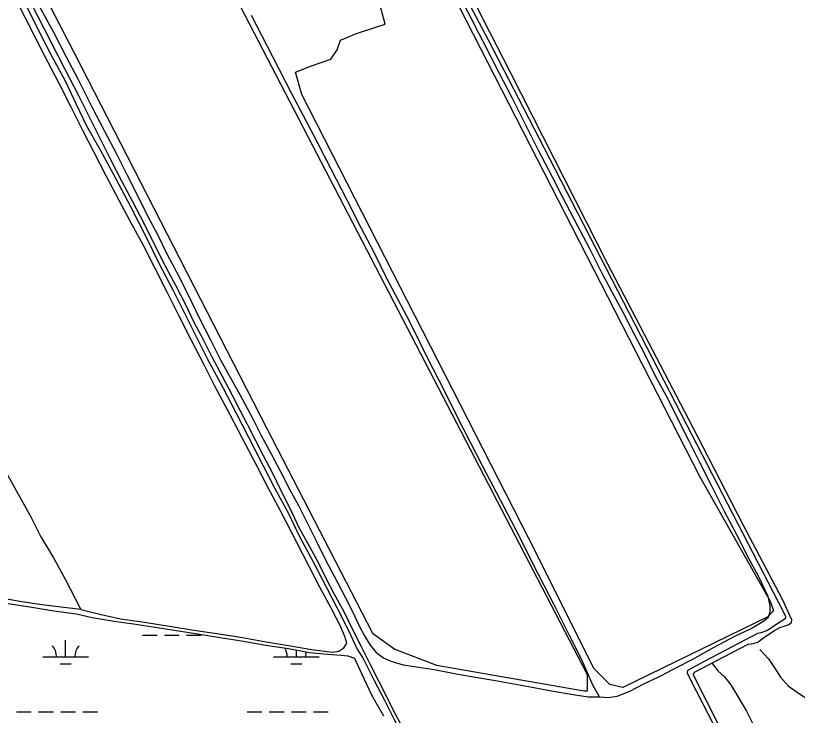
# Model space of a CAD drawing. Extents: x 3177185 to 3215018, y 812988 to 838321.
# Drawn here: x 3188103 to 3189804, y 827526 to 829049 of the extents above; entities that cross this region are included whole.
import ezdxf

# ---------------------------------------------------------------- set-up
doc = ezdxf.new("R2010")
doc.units = 0
for name, color, linetype in [('V-DTCH-CNTR', 7, 'Continuous'), ('V-TOPO-SHOR', 7, 'Continuous'), ('V-WETL-SWMP', 7, 'Continuous')]:
    doc.layers.add(name, color=color, linetype=linetype)

msp = doc.modelspace()

# ---------------------------------------------------------------- linework, layer by layer
at = {"layer": 'V-DTCH-CNTR'}
for points in [[(3187375.2, 830495.1), (3187451.8, 830339.6), (3187799, 829644.1), (3187863.7, 829523.3), (3187884.7, 829518.1), (3188122.9, 829045.2)], [(3188882.2, 829445.2), (3188923.7, 829369.4), (3189102.8, 829026.1)], [(3188149.2, 829079.1), (3188185.4, 829012.9), (3188213.7, 828957.5), (3188238, 828911.1), (3188268.6, 828850.4)], [(3188122.9, 829045.2), (3188164.8, 828963.1), (3188196.4, 828903), (3188223.1, 828850.4), (3188248.4, 828799.5), (3188272.5, 828752.9)], [(3188615.5, 829049.5), (3188648.8, 828985.2), (3188676, 828931.8), (3188702.8, 828879.4), (3188728.9, 828831.2), (3188759.9, 828772)], [(3189494.2, 828265.6), (3189471.3, 828313.5), (3189448.2, 828357.4), (3189424, 828404), (3189400, 828448.2), (3189377.6, 828490.7), (3189350.6, 828544), (3189326.3, 828590.9), (3189292.3, 828656), (3189271.1, 828697.5), (3189240.8, 828755.4), (3189212.7, 828810.5), (3189184, 828868.5), (3189155.4, 828922.7), (3189120.1, 828992.7), (3189102.8, 829026.1)], [(3188268.6, 828850.4), (3188296.5, 828797.6), (3188321.4, 828749.2), (3188345.2, 828702.8), (3188369, 828655.6), (3188390, 828612.7), (3188412.4, 828571.3), (3188432.4, 828529), (3188454.2, 828488.3)], [(3188759.9, 828772), (3188788.6, 828715.1), (3188823.2, 828648), (3188854, 828587.3), (3188882.1, 828534.2), (3188908.7, 828480.2)], [(3188272.5, 828752.9), (3188299.3, 828701.1), (3188327.2, 828647), (3188354.8, 828595.8), (3188380.9, 828547.4), (3188404.4, 828502.2), (3188432.6, 828446.4), (3188458.1, 828395.7), (3188483.8, 828343.8)], [(3188454.2, 828488.3), (3188478.1, 828440.8), (3188502.9, 828389.7), (3188526, 828344.7), (3188548.6, 828299.9), (3188568.5, 828264.1), (3188590.7, 828224.2)], [(3188908.7, 828480.2), (3188935.3, 828429.2), (3188959, 828384.4), (3188982.9, 828335.9)], [(3188483.8, 828343.8), (3188513, 828287.7), (3188535.7, 828242.8), (3188568.7, 828180.8), (3188595.9, 828128.9), (3188625.4, 828072.7), (3188651.1, 828023.4), (3188679.8, 827968.9), (3188713.7, 827903.1), (3188741.7, 827849.3), (3188764.9, 827804.2), (3188792.9, 827751.5)], [(3189141.9, 828024.4), (3189119.3, 828067.2), (3189092.6, 828119.7), (3189064.5, 828175.1), (3189037.5, 828229.1), (3189011.3, 828279.8), (3188982.9, 828335.9)], [(3189644.2, 827971.2), (3189617, 828026.2), (3189591.2, 828077.3), (3189567.7, 828123.7), (3189545.5, 828168), (3189522.6, 828213.7), (3189494.2, 828265.6)], [(3188590.7, 828224.2), (3188617.4, 828174.3), (3188636.7, 828136.3), (3188659.9, 828093.5), (3188679.8, 828055), (3188699.3, 828016.8), (3188718.1, 827982.4), (3188736.9, 827945), (3188758, 827903), (3188776.9, 827864.3)], [(3188037.9, 828138.9), (3188074.1, 828069.2), (3188104.1, 828015.2), (3188136.7, 827956.4), (3188158.1, 827914.6), (3188185, 827868.4), (3188210, 827823.6), (3188245.1, 827755.9)], [(3189273.4, 827768.9), (3189252.8, 827808.5), (3189226.7, 827859.4), (3189200.5, 827912.2), (3189173.8, 827963.4), (3189141.9, 828024.4)], [(3189576.1, 827648.4), (3189622.4, 827673.9), (3189667.5, 827697.9), (3189701.6, 827714.2), (3189728.3, 827730.1), (3189740.6, 827739.6), (3189744.6, 827751.9), (3189744.6, 827764.5), (3189740.1, 827784.6), (3189719.1, 827828.4), (3189698.5, 827867.5), (3189672.4, 827918.4), (3189644.2, 827971.2)], [(3188776.9, 827864.3), (3188802.3, 827816.6), (3188820.8, 827781.8), (3188835.6, 827751.8), (3188848.9, 827723.4), (3188861.8, 827698.9), (3188874.6, 827678.6), (3188887.5, 827662.6), (3188903.4, 827650.9), (3188919.4, 827643.6), (3188945.9, 827635.6), (3188980.2, 827630.4), (3189018.2, 827624.5)], [(3188245.1, 827755.9), (3188202, 827761.6), (3188159.9, 827766.4), (3188116.5, 827772.8), (3188066.7, 827781.9), (3188020.3, 827789.5), (3187976, 827797.1), (3187928.4, 827805.5), (3187885.3, 827812), (3187839.9, 827818.7)], [(3189373, 827565.8), (3189359.8, 827590.3), (3189334.1, 827648), (3189308.2, 827699.6), (3189273.4, 827768.9)], [(3188245.1, 827755.9), (3188289, 827745.2), (3188331.1, 827736.2), (3188377.9, 827729.3), (3188437.4, 827719.8), (3188490.4, 827711.1), (3188540.9, 827703.7), (3188592.2, 827695.6), (3188647.8, 827686.1), (3188701.1, 827677.4), (3188747, 827669.3), (3188792.3, 827663.6), (3188806.4, 827665.2), (3188816.7, 827672.5), (3188823.3, 827683.1), (3188819.3, 827697.7), (3188808.1, 827722.6), (3188792.9, 827751.5)], [(3189411.7, 827567.2), (3189439.2, 827578.5), (3189469.7, 827594.1), (3189508.5, 827612.6), (3189540.8, 827629.8), (3189576.1, 827648.4)], [(3189018.2, 827624.5), (3189065.3, 827615.7), (3189107.5, 827608.1), (3189146.8, 827601.6), (3189186.6, 827594.1), (3189227.1, 827587.2), (3189264.4, 827579.6), (3189316.1, 827571.4), (3189348.7, 827566.1), (3189373, 827565.8), (3189392.1, 827564.5), (3189411.7, 827567.2)]]:
    msp.add_lwpolyline(points, dxfattribs=at)
at = {"layer": 'V-TOPO-SHOR'}
for points in [[(3188363, 829512), (3187804.8, 830593.6), (3187769.9, 830642.4), (3187728, 830656.4), (3187679.2, 830628.5), (3187476.8, 830523.8), (3187462.9, 830481.9), (3187504.7, 830370.3), (3188230.4, 828967.7), (3188649.1, 828151.3), (3188879.4, 827704.7), (3188928.2, 827669.8), (3189018.9, 827634.9), (3189339.9, 827579.1), (3189346.9, 827579.1), (3189346.9, 827579.1), (3189346.9, 827614), (3188572.4, 829107.3)], [(3189235.3, 827879.2), (3188725.9, 828877), (3188711.9, 828925.8), (3188746.8, 828939.8), (3188788.7, 828953.8), (3188802.6, 828974.7), (3188809.6, 828995.6), (3188844.5, 829009.6), (3188886.4, 829023.5), (3188907.3, 829030.5), (3188886.4, 829107.3), (3188879.4, 829149.1), (3188872.4, 829198), (3188879.4, 829246.8), (3188907.3, 829267.8), (3188942.2, 829274.7), (3188991, 829218.9), (3189591.1, 828046.6), (3189744.6, 827774.5), (3189751.6, 827753.6), (3189737.7, 827739.6), (3189423.7, 827586.1), (3189395.7, 827593.1), (3189360.9, 827628)]]:
    msp.add_lwpolyline(points, close=True, dxfattribs=at)
for points in [[(3188138.3, 829047.1), (3188061.7, 829196.9), (3187968.3, 829383.8), (3187910.5, 829492.2), (3187907.6, 829496.3), (3187906.8, 829499.8), (3187907.6, 829502.9), (3187909.1, 829504.6), (3187913.2, 829505.8), (3187915.8, 829504.6), (3187918.3, 829502.3), (3187923, 829496.6), (3187928.8, 829489), (3187950.9, 829442.4), (3188035.5, 829272), (3188150.5, 829048.1)], [(3188992.5, 829258.9), (3189130.8, 828996.3), (3189251.8, 828761.8), (3189400.4, 828474.3), (3189563, 828157.1), (3189773.2, 827751.5), (3189778.1, 827740.6), (3189776.9, 827735.8), (3189759, 827724), (3189738.5, 827710.7), (3189724.5, 827705.6), (3189717.3, 827703.8), (3189703, 827696.6), (3189602.6, 827644), (3189564.4, 827623.6), (3189563.9, 827618.1), (3189571.5, 827603.3), (3189696.2, 827361)], [(3189665.1, 827441), (3189577.5, 827613), (3189577.5, 827616.5), (3189581.4, 827620.6), (3189643.8, 827653.1), (3189696.6, 827680.5), (3189703, 827681.6), (3189708.1, 827682.1), (3189718, 827685.4), (3189730.7, 827695.3), (3189753.7, 827710.4), (3189765.3, 827717.1), (3189774.9, 827719.6), (3189783.7, 827722.6), (3189791.3, 827728.2), (3189792, 827733.9), (3189771.3, 827777.7), (3189686, 827940.3), (3189585.5, 828135), (3189391.3, 828508.2), (3189179.7, 828925.1), (3189018.3, 829239.9)], [(3188211.6, 828906.5), (3188180.5, 828963.4), (3188154.1, 829014.2), (3188138.3, 829047.1)], [(3188150.5, 829048.1), (3188180.5, 828990), (3188209.2, 828933.8), (3188239.5, 828875.1), (3188276.1, 828802.6), (3188307.9, 828738.5), (3188334.7, 828686.5)], [(3188446, 828451), (3188415.6, 828509.5), (3188385.2, 828570.3), (3188353.4, 828632.5), (3188321.1, 828694.4), (3188287.5, 828755.7), (3188257.7, 828808), (3188234.9, 828857), (3188211.6, 828906.5)], [(3188334.7, 828686.5), (3188356.8, 828645.4), (3188381.8, 828597.4), (3188408.3, 828544.4), (3188429.4, 828501.2), (3188450.6, 828461.9), (3188472.4, 828420.2), (3188491, 828381.5), (3188510.7, 828344), (3188529.7, 828306.2), (3188552.5, 828264), (3188573.9, 828222.4)], [(3188751.2, 827859.1), (3188721.5, 827914), (3188696, 827967.2), (3188667, 828020.2), (3188641.7, 828069.5), (3188610.2, 828130.8), (3188584.4, 828181.1), (3188554.7, 828238.9), (3188521.4, 828300.4), (3188483.5, 828375.8), (3188446, 828451)], [(3188573.9, 828222.4), (3188590.7, 828189.8), (3188607.2, 828157.9), (3188625.1, 828123.8), (3188641.7, 828091.5), (3188661.7, 828053.2), (3188679.5, 828016.6)], [(3188679.5, 828016.6), (3188699.3, 827976.4), (3188720.1, 827933.5), (3188742.5, 827893.1), (3188761.6, 827856.7), (3188778.3, 827823), (3188795.6, 827791.3), (3188817.3, 827751.5), (3188837.1, 827710.1), (3188855, 827675.3), (3188874.6, 827636.2)], [(3189019, 827321.7), (3189017.9, 827330.9), (3189004.8, 827349.2), (3188993.8, 827365.8), (3188985.3, 827390.4), (3188976, 827419.1), (3188958.9, 827455.8), (3188927.3, 827515.8), (3188906.2, 827558.2), (3188883.7, 827601), (3188858.3, 827651.7), (3188845.2, 827672.2), (3188828.1, 827710.1), (3188802.7, 827759.7), (3188779.8, 827803.5), (3188751.2, 827859.1)], [(3189722, 827669.2), (3189741, 827648.5), (3189758.2, 827622.4), (3189767.4, 827609), (3189783.6, 827590), (3189806, 827574.4), (3189828.5, 827559.3), (3189850.3, 827548.1), (3189872.5, 827537.6), (3189895.2, 827533.4), (3189920.9, 827532.8), (3189946, 827534.9), (3189973, 827541.5), (3189999.4, 827551.2)], [(3188874.6, 827636.2), (3188892.9, 827599.5), (3188909, 827568.1), (3188925.5, 827534.5), (3188943.8, 827500.7), (3188958.6, 827471.3), (3188977.7, 827434.9), (3188993.4, 827404.4), (3189015.3, 827365.3)], [(3189618.3, 827638.5), (3189631, 827622.6), (3189644.9, 827609.4), (3189659.3, 827592.4), (3189674.1, 827566.8), (3189693.2, 827535), (3189707.9, 827506), (3189719.4, 827480.1), (3189731.3, 827454.3), (3189742.6, 827432.3), (3189752.2, 827415.7), (3189762.7, 827402.9), (3189775.7, 827392.6), (3189792.1, 827383.6), (3189812.3, 827377.5)]]:
    msp.add_lwpolyline(points, dxfattribs=at)
at = {"layer": 'V-WETL-SWMP'}
for p, q in [((3188378.9, 827700), (3188410.9, 827700)), ((3188426.9, 827700), (3188458.9, 827700)), ((3188474.9, 827700), (3188506.9, 827700)), ((3188211.8, 827653.5), (3188211.8, 827689.5)), ((3188713.7, 827653.5), (3188713.7, 827668.2)), ((3188161.8, 827653.5), (3188261.8, 827653.5)), ((3188663.7, 827653.5), (3188763.7, 827653.5)), ((3188199.8, 827638.1), (3188223.8, 827638.1)), ((3188701.7, 827638.1), (3188725.7, 827638.1)), ((3188105, 827533.5), (3188137, 827533.5)), ((3188153, 827533.5), (3188185, 827533.5)), ((3188201, 827533.5), (3188233, 827533.5)), ((3188249, 827533.5), (3188281, 827533.5)), ((3188606.9, 827533.5), (3188638.9, 827533.5)), ((3188654.9, 827533.5), (3188686.9, 827533.5)), ((3188702.9, 827533.5), (3188734.9, 827533.5)), ((3188750.9, 827533.5), (3188782.9, 827533.5))]:
    msp.add_line(p, q, dxfattribs=at)
msp.add_lwpolyline([(3188086.6, 827768.9), (3188138.3, 827760.9), (3188186, 827753.6), (3188235.3, 827746.6), (3188269.8, 827738.6), (3188317.2, 827730.6), (3188359.6, 827724.9), (3188406.9, 827717.4), (3188457.5, 827709.9), (3188503.6, 827702.3), (3188547.3, 827695.3), (3188594.3, 827688.2), (3188647.6, 827678.9), (3188696.8, 827671.4), (3188742.3, 827662.9), (3188782.5, 827658.6), (3188811.2, 827656.6), (3188825.5, 827655), (3188840, 827650.5), (3188855.4, 827617.2), (3188877.9, 827569.3), (3188903.3, 827524.9)], dxfattribs=at)
for centre, start, end in [((3188156.6, 827654), 359.2282, 40.7718), ((3188267, 827654), 139.2282, 180.7718), ((3188658.5, 827654), 359.2282, 32.0401), ((3188769, 827654), 163.1453, 180.7718)]:
    msp.add_arc(centre, 35.2, start, end, dxfattribs=at)

doc.saveas('drawing.dxf')
